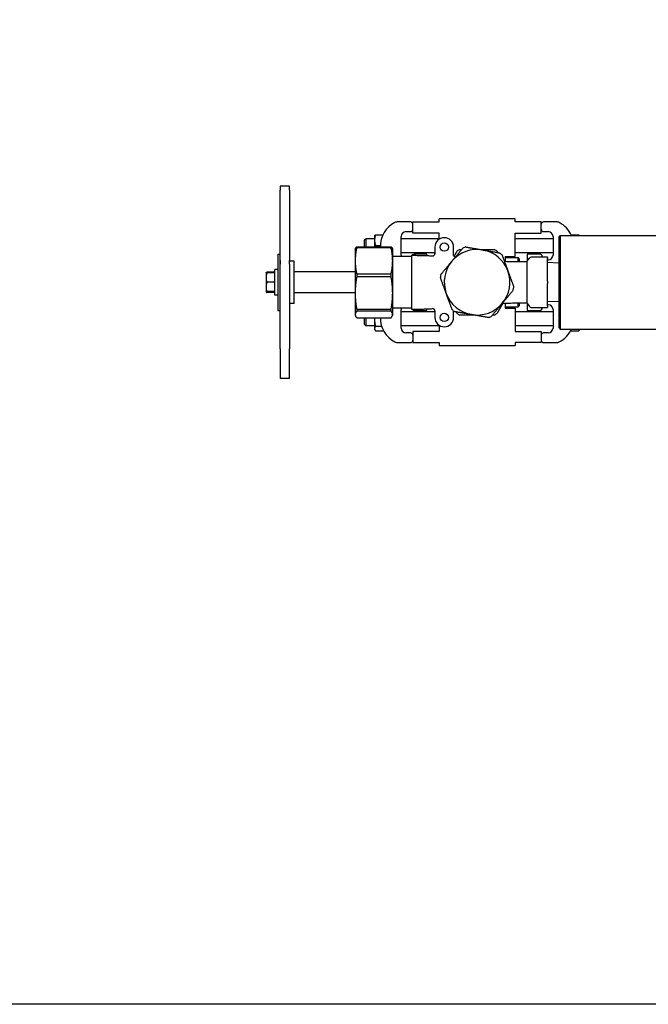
# Model space of a CAD drawing. Header units: inches. Extents: x 5 to 1128, y -85 to 748.
# Tile 336 of 656: x 410 to 427, y 552 to 579. Entities that reach past the tile are written whole.
import ezdxf

# ---------------------------------------------------------------- set-up
doc = ezdxf.new("R2010")
doc.units = ezdxf.units.IN
doc.header["$LTSCALE"] = 32
doc.header["$MEASUREMENT"] = 0
doc.layers.add('Dimension (ANSI)', color=7, linetype='Continuous', lineweight=25)
doc.layers.add('Visible (ANSI)', color=7, linetype='Continuous', lineweight=30)
doc.styles.add('Note Text (ANSI)', font='tahoma.ttf')
doc.dimstyles.new('SB Fraction-16 (ANSI)', dxfattribs={"dimscale": 32, "dimtxt": 0.125, "dimasz": 0.098425, "dimexe": 0.125, "dimexo": 0.0625, "dimgap": 0.031496, "dimtad": 0, "dimtih": 1, "dimtoh": 1, "dimdec": 4, "dimrnd": 1e-08, "dimzin": 0, "dimdsep": 46, "dimlunit": 5, "dimtxsty": 'Note Text (ANSI)', "dimcen": 0.09, "dimdle": 0.393701, "dimclrd": 256, "dimclre": 256, "dimclrt": 256, "dimadec": 0, "dimazin": 3, "dimtfac": 0.96, "dimtofl": 0, "dimtmove": 0, "dimatfit": 3, "dimfxl": 1, "dimfrac": 2, "dimtolj": 1, "dimtzin": 12, "dimlwd": -1, "dimlwe": -1, "dimarcsym": 0})

# ---------------------------------------------------------------- blocks, each defined once
blk = doc.blocks.new('*D19')
at = {"layer": 'Defpoints', "color": 0, "transparency": 16777216}
for p in [(455.781, 700.44), (292.001, 552.44), (455.781, 552.44)]:
    blk.add_point(p, dxfattribs=at)
at = {"layer": 'Dimension (ANSI)', "transparency": 16777216}
for p, q in [((453.781, 700.44), (288.001, 700.44)), ((292.001, 697.29), (292.001, 636.039)), ((292.001, 555.589), (292.001, 629.841)), ((453.781, 552.44), (288.001, 552.44))]:
    blk.add_line(p, q, dxfattribs=at)
for points in [[(291.476, 697.29), (292.526, 697.29), (292.001, 700.44)], [(291.476, 555.589), (292.526, 555.589), (292.001, 552.44)]]:
    blk.add_solid(points, dxfattribs=at)
at = {"layer": 'Dimension (ANSI)', "transparency": 16777216, "insert": (287.899, 635.031), "char_height": 4, "attachment_point": 1, "style": 'Note Text (ANSI)'}
blk.add_mtext('\\A1;148', dxfattribs=at)

msp = doc.modelspace()

# ---------------------------------------------------------------- linework, layer by layer
at = {"layer": 'Visible (ANSI)'}
for p, q in [((416.70116, 574.25574), (416.70116, 574.1448)), ((416.95116, 574.25574), (416.70116, 574.25574)), ((416.70116, 572.26642), (416.70116, 574.1448)), ((416.95116, 574.1448), (416.95116, 574.25574)), ((416.95116, 574.1448), (416.95116, 572.26642)), ((420.93966, 573.29878), (420.93966, 573.37728)), ((422.96266, 573.37728), (420.93966, 573.37728)), ((422.96266, 573.29878), (422.96266, 573.37728)), ((420.17716, 573.29878), (419.84239, 573.29878)), ((420.05216, 573.03878), (420.17716, 573.03878)), ((420.23966, 573.00228), (420.23966, 573.29878)), ((420.23966, 573.29878), (420.93966, 573.29878)), ((423.66266, 573.29878), (422.96266, 573.29878)), ((423.66266, 573.00228), (423.66266, 573.29878)), ((424.05992, 573.29878), (423.72516, 573.29878)), ((423.72516, 573.03878), (423.85016, 573.03878)), ((418.95116, 572.82003), (418.98241, 572.85128)), ((418.95116, 572.63478), (418.95116, 572.82003)), ((418.98241, 572.85128), (418.98241, 572.63478)), ((419.21816, 572.85128), (418.98241, 572.85128)), ((419.21816, 572.94528), (419.21822, 572.94539)), ((419.21816, 572.94528), (419.21816, 572.81128)), ((419.21816, 572.81128), (419.21816, 572.63478)), ((419.2433, 572.94971), (419.4395, 572.94971)), ((419.92716, 572.41378), (419.92716, 572.91378)), ((420.93966, 572.85128), (419.92716, 572.85128)), ((420.93966, 573.00228), (420.23966, 573.00228)), ((420.93966, 572.83673), (420.93966, 573.00228)), ((422.96266, 572.37728), (422.96266, 573.00228)), ((422.96266, 573.00228), (423.66266, 573.00228)), ((423.97516, 572.85128), (422.96266, 572.85128)), ((423.97516, 572.91378), (423.97516, 572.41378)), ((424.13866, 572.90853), (424.16991, 572.93978)), ((424.13866, 570.47103), (424.13866, 572.90853)), ((424.16991, 572.93978), (424.16991, 570.43978)), ((424.16991, 572.93978), (427.23241, 572.93978)), ((424.65901, 572.94528), (424.46483, 572.94528)), ((424.68416, 572.93978), (424.68416, 572.94528)), ((418.70116, 572.56478), (418.70684, 572.5804)), ((418.70116, 572.56478), (418.70116, 572.26089)), ((418.7421, 572.63478), (418.7421, 572.60769)), ((418.7421, 572.63478), (419.66021, 572.63478)), ((419.66021, 572.60769), (418.7421, 572.60769)), ((419.2433, 572.67285), (419.37722, 572.67285)), ((419.66021, 572.60769), (419.66021, 572.63478)), ((419.70116, 572.56478), (419.69547, 572.5804)), ((419.70116, 572.26089), (419.70116, 572.56478)), ((420.82616, 572.62728), (420.82616, 572.45052)), ((421.32616, 572.40413), (421.32616, 572.62728)), ((416.64116, 572.43978), (416.64116, 570.93978)), ((416.64116, 572.43978), (416.70116, 572.43978)), ((416.70116, 572.26642), (416.70116, 572.16935)), ((416.70116, 572.16935), (416.70116, 572.26642)), ((416.95116, 572.16935), (416.95116, 572.26642)), ((417.07616, 572.25228), (416.96678, 572.25228)), ((417.07616, 571.12728), (417.07616, 572.25228)), ((418.70116, 572.26089), (418.70116, 571.40123)), ((420.20116, 572.37728), (419.70116, 572.37728)), ((419.70116, 571.40123), (419.70116, 572.26089)), ((420.82616, 572.47628), (419.92716, 572.47628)), ((420.20116, 572.40833), (420.20116, 570.97123)), ((420.61454, 572.43978), (420.27704, 572.43978)), ((420.61454, 572.40039), (420.61454, 572.43978)), ((422.70116, 572.37728), (422.96266, 572.37728)), ((422.70116, 572.37728), (422.70116, 572.24774)), ((422.70116, 572.34603), (423.04491, 572.34603)), ((423.97516, 572.47628), (422.96266, 572.47628)), ((423.04491, 572.24052), (423.04491, 572.34603)), ((423.07616, 572.31478), (423.04491, 572.34603)), ((423.07616, 572.31478), (423.07616, 572.24027)), ((423.27616, 572.23978), (423.34492, 572.3331)), ((423.62528, 572.43978), (423.28778, 572.43978)), ((423.28778, 572.43978), (423.28778, 572.25555)), ((423.46435, 572.35853), (423.39524, 572.35853)), ((423.82616, 572.35853), (423.46435, 572.35853)), ((423.68778, 572.35853), (423.68778, 572.37728)), ((423.82616, 572.35853), (423.82616, 572.32728)), ((423.82616, 571.72103), (423.82616, 572.32728)), ((423.85016, 572.28878), (423.82616, 572.28878)), ((416.56116, 571.34578), (416.56116, 572.03378)), ((416.64116, 572.03378), (416.56116, 572.03378)), ((416.70116, 569.91074), (416.70116, 572.16935)), ((416.95116, 572.16935), (416.95116, 569.91074)), ((423.27616, 572.23978), (423.27616, 571.13978)), ((424.13866, 572.20114), (423.82616, 572.21478)), ((416.32616, 571.93978), (416.32897, 571.94466)), ((416.32616, 571.93978), (416.32616, 571.81478)), ((416.32616, 571.81478), (416.32616, 571.56478)), ((416.56116, 571.9631), (416.34849, 571.9631)), ((416.56116, 571.93978), (416.34849, 571.93978)), ((418.70116, 571.97103), (417.07616, 571.97103)), ((418.7421, 571.91409), (418.7421, 571.83337)), ((418.7421, 571.91409), (419.66021, 571.91409)), ((419.66021, 571.83337), (418.7421, 571.83337)), ((419.66021, 571.83337), (419.66021, 571.91409)), ((416.32616, 571.56478), (416.32616, 571.43978)), ((416.56116, 571.68978), (416.34849, 571.68978)), ((423.82616, 571.72103), (423.82616, 571.65853)), ((423.82616, 571.05228), (423.82616, 571.65853)), ((416.32616, 571.43978), (416.32897, 571.4349)), ((416.56116, 571.43978), (416.34849, 571.43978)), ((416.56116, 571.41646), (416.34849, 571.41646)), ((416.64116, 571.34578), (416.56116, 571.34578)), ((418.70116, 571.40853), (417.07616, 571.40853)), ((418.70116, 571.40123), (418.70116, 570.83012)), ((419.70116, 570.83012), (419.70116, 571.40123)), ((416.64116, 570.93978), (416.70116, 570.93978)), ((417.07616, 571.12728), (416.96678, 571.12728)), ((418.7421, 570.96909), (418.7421, 570.91546)), ((418.7421, 570.96909), (419.66021, 570.96909)), ((419.66021, 570.91546), (419.66021, 570.96909)), ((420.20116, 571.00228), (419.70116, 571.00228)), ((419.92716, 570.46578), (419.92716, 570.96578)), ((420.27704, 570.93978), (420.61454, 570.93978)), ((420.61454, 570.93978), (420.61454, 570.97917)), ((422.70116, 571.13182), (422.70116, 571.00228)), ((422.70116, 571.03353), (423.04491, 571.03353)), ((422.70116, 571.00228), (422.96266, 571.00228)), ((422.96266, 571.00228), (422.96266, 570.37728)), ((423.04491, 571.03353), (423.04491, 571.13904)), ((423.07616, 571.06478), (423.04491, 571.03353)), ((423.07616, 571.13928), (423.07616, 571.06478)), ((423.27616, 571.13978), (423.34492, 571.04645)), ((423.28778, 571.12401), (423.28778, 570.93978)), ((423.28778, 570.93978), (423.62528, 570.93978)), ((423.39524, 571.02103), (423.46435, 571.02103)), ((423.46435, 571.02103), (423.82616, 571.02103)), ((423.68778, 571.00228), (423.68778, 571.02103)), ((424.13866, 571.17842), (423.82616, 571.16478)), ((423.82616, 571.09078), (423.85016, 571.09078)), ((423.82616, 571.05228), (423.82616, 571.02103)), ((423.97516, 570.96578), (423.97516, 570.46578)), ((418.70116, 570.83012), (418.70116, 570.81478)), ((418.70116, 570.81478), (418.70684, 570.79916)), ((419.66021, 570.91546), (418.7421, 570.91546)), ((418.7421, 570.74478), (419.66021, 570.74478)), ((418.95116, 570.55953), (418.95116, 570.74478)), ((418.98241, 570.74478), (418.98241, 570.52828)), ((419.21816, 570.74478), (419.21816, 570.68149)), ((419.21816, 570.68149), (419.21816, 570.45667)), ((419.70116, 570.81478), (419.69547, 570.79916)), ((419.70116, 570.81478), (419.70116, 570.83012)), ((420.82616, 570.90328), (419.92716, 570.90328)), ((420.82616, 570.92904), (420.82616, 570.75228)), ((421.32616, 570.75228), (421.32616, 570.92523)), ((423.97516, 570.90328), (422.96266, 570.90328)), ((418.95116, 570.55953), (418.98241, 570.52828)), ((419.21816, 570.52828), (418.98241, 570.52828)), ((419.21816, 570.45667), (419.21816, 570.43428)), ((419.21816, 570.43428), (419.2322, 570.40996)), ((419.2433, 570.52018), (419.4056, 570.52018)), ((420.93966, 570.52828), (419.92716, 570.52828)), ((420.93966, 570.54283), (420.93966, 570.37728)), ((423.97516, 570.52828), (422.96266, 570.52828)), ((424.13866, 570.47103), (424.16991, 570.43978)), ((424.16991, 570.43978), (427.23241, 570.43978)), ((424.68416, 570.43428), (424.65901, 570.39073)), ((424.68416, 570.43428), (424.68416, 570.43978)), ((419.2433, 570.39315), (419.45764, 570.39315)), ((420.17716, 570.34078), (420.05216, 570.34078)), ((420.93966, 570.37728), (420.23966, 570.37728)), ((420.23966, 570.37728), (420.23966, 570.08078)), ((422.96266, 570.37728), (423.66266, 570.37728)), ((423.66266, 570.37728), (423.66266, 570.08078)), ((423.85016, 570.34078), (423.72516, 570.34078)), ((424.44338, 570.39073), (424.65901, 570.39073)), ((416.70116, 569.91074), (416.70116, 569.12381)), ((416.95116, 569.12381), (416.95116, 569.91074)), ((419.84239, 570.08078), (420.17716, 570.08078)), ((420.23966, 570.08078), (420.93966, 570.08078)), ((420.93966, 570.08078), (420.93966, 570.00228)), ((420.93966, 570.00228), (422.96266, 570.00228)), ((422.96266, 570.08078), (422.96266, 570.00228)), ((423.66266, 570.08078), (422.96266, 570.08078)), ((423.72516, 570.08078), (424.05992, 570.08078)), ((416.95116, 569.12381), (416.70116, 569.12381))]:
    msp.add_line(p, q, dxfattribs=at)
for centre in [(421.07616, 572.62728), (421.07616, 570.75228)]:
    msp.add_circle(centre, 0.11, dxfattribs=at)
for centre, radius, start, end in [((420.06404, 572.66378), 0.68688, 116.349029, 182.419708), ((419.84239, 573.11128), 0.1875, 90, 116.349029), ((420.05216, 572.91378), 0.125, 90, 180), ((420.17716, 573.23628), 0.0625, 0, 90), ((420.17716, 573.10128), 0.0625, 270, 0), ((423.72516, 573.23628), 0.0625, 90, 180), ((423.72516, 573.10128), 0.0625, 180, 270), ((423.85016, 572.91378), 0.125, 0, 90), ((424.05992, 573.11128), 0.1875, 63.650971, 90), ((423.83828, 572.66378), 0.68688, 23.691725, 63.650971), ((421.07616, 572.62728), 0.25, 0, 180), ((421.95116, 571.68978), 0.875, 80.099213, 140.099213), ((421.95116, 571.68978), 0.9875, 117.61578, 122.38422), ((421.95116, 571.68978), 0.9875, 107.714992, 112.483433), ((421.95116, 571.68978), 0.875, 20.099213, 80.099213), ((421.95116, 571.68978), 0.9875, 57.61578, 62.38422), ((416.96678, 572.23665), 0.01562, 90, 180), ((420.05216, 572.41378), 0.125, 180, 196.977731), ((420.27704, 572.37728), 0.0625, 90, 150.232151), ((420.76366, 572.45628), 0.0625, 267.071199, 0), ((421.95116, 571.68978), 0.875, 140.099213, 200.099213), ((421.38866, 572.41026), 0.0625, 180, 247.491456), ((421.95116, 571.68978), 0.9875, 47.714992, 52.483433), ((423.39524, 572.29603), 0.0625, 90, 143.615648), ((423.62528, 572.37728), 0.0625, 0, 90), ((423.85016, 572.41378), 0.125, 270, 0), ((421.95116, 571.68978), 0.875, 320.099213, 20.099213), ((421.95116, 571.68978), 0.9875, 167.714992, 172.483433), ((421.95116, 571.68978), 0.9875, 347.714992, 352.483433), ((421.95116, 571.68978), 0.875, 200.099213, 260.099213), ((420.05216, 570.96578), 0.125, 163.022269, 180), ((420.27704, 571.00228), 0.0625, 209.767849, 270), ((420.76366, 570.92328), 0.0625, 0, 92.928801), ((421.95116, 571.68978), 0.9875, 227.714992, 232.483433), ((421.95116, 571.68978), 0.875, 260.099213, 320.099213), ((423.39524, 571.08353), 0.0625, 216.384352, 270), ((423.62528, 571.00228), 0.0625, 270, 0), ((423.85016, 570.96578), 0.125, 0, 90), ((420.06404, 570.71578), 0.68688, 177.580292, 243.650971), ((421.07616, 570.75228), 0.25, 180, 0), ((421.95116, 571.68978), 0.9875, 237.61578, 242.38422), ((421.95116, 571.68978), 0.9875, 287.714992, 292.483433), ((421.95116, 571.68978), 0.9875, 297.61578, 302.38422), ((420.05216, 570.46578), 0.125, 180, 270), ((423.85016, 570.46578), 0.125, 270, 0), ((423.83828, 570.71578), 0.68688, 296.349029, 336.308275), ((420.17716, 570.27828), 0.0625, 0, 90), ((423.72516, 570.27828), 0.0625, 90, 180), ((419.84239, 570.26828), 0.1875, 243.650971, 270), ((420.17716, 570.14328), 0.0625, 270, 0), ((423.72516, 570.14328), 0.0625, 180, 270), ((424.05992, 570.26828), 0.1875, 270, 296.349029)]:
    msp.add_arc(centre, radius, start, end, dxfattribs=at)
for points, weights in [([(419.2433, 572.94971), (419.21816, 572.87552), (419.21816, 572.81128)], [1, 1.0379548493, 1]), ([(419.21816, 572.81128), (419.21816, 572.74703), (419.2433, 572.67285)], [1, 1.0379548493, 1]), ([(419.21822, 572.94539), (419.21938, 572.94739), (419.2433, 572.94971)], [1.00362407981, 1.03604689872, 1]), ([(424.66082, 572.93978), (424.65994, 572.94252), (424.65901, 572.94528)], [1.00258803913, 1.00134142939, 1]), ([(424.65901, 572.94528), (424.68416, 572.94528), (424.68416, 572.94528)], [1, 1.0379548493, 1]), ([(418.7421, 572.60769), (418.70116, 572.42381), (418.70116, 572.26089)], [1.06691969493, 1.06560189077, 1]), ([(418.70684, 572.5804), (418.71623, 572.60619), (418.7421, 572.63478)], [1.03955723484, 1.06608652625, 1.06691969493]), ([(419.2433, 572.67285), (419.23686, 572.65323), (419.23214, 572.63478)], [1, 1.0094520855, 1.01419637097]), ([(419.66021, 572.63478), (419.68609, 572.60619), (419.69547, 572.5804)], [1.06691969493, 1.06608652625, 1.03955723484]), ([(419.70116, 572.26089), (419.70116, 572.42381), (419.66021, 572.60769)], [1, 1.06560189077, 1.06691969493]), ([(421.2799, 572.25106), (421.41784, 572.41603), (421.57352, 572.60222)], [1, 1.07154778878, 1.0788594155]), ([(421.3367, 572.37551), (421.37798, 572.44701), (421.42226, 572.5237)], [1.05738680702, 1.0664385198, 1.06691969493]), ([(421.49341, 572.56478), (421.51808, 572.56478), (421.54222, 572.56478)], [1.06691969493, 1.06678557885, 1.06598563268]), ([(421.65068, 572.63045), (421.88976, 572.58872), (422.10161, 572.55175)], [1.0788594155, 1.07154778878, 1]), ([(422.02695, 572.56478), (422.20675, 572.56478), (422.4089, 572.56478)], [1.02010328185, 1.06582178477, 1.06691969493]), ([(422.10161, 572.55175), (422.31345, 572.51477), (422.55254, 572.47304)], [1, 1.07154778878, 1.0788594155]), ([(422.48006, 572.5237), (422.49239, 572.50233), (422.50446, 572.48143)], [1.06691969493, 1.06678557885, 1.06598563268]), ([(418.70116, 572.26089), (418.70116, 572.09796), (418.7421, 571.91409)], [1, 1.06560189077, 1.06691969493]), ([(419.66021, 571.91409), (419.70116, 572.09796), (419.70116, 572.26089)], [1.06691969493, 1.06560189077, 1]), ([(420.98627, 571.89989), (421.14195, 572.08608), (421.2799, 572.25106)], [1.0788594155, 1.07154778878, 1]), ([(422.61557, 572.42034), (422.69897, 572.19242), (422.77287, 571.99047)], [1.0788594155, 1.07154778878, 1]), ([(422.77287, 571.99047), (422.84677, 571.78852), (422.93017, 571.5606)], [1, 1.07154778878, 1.0788594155]), ([(416.32616, 571.93978), (416.32616, 571.93978), (416.34849, 571.93978)], [1, 1.0379548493, 1]), ([(416.34849, 571.93978), (416.32616, 571.87279), (416.32616, 571.81478)], [1, 1.0379548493, 1]), ([(416.32616, 571.81478), (416.32616, 571.75677), (416.34849, 571.68978)], [1, 1.0379548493, 1]), ([(416.32897, 571.94466), (416.33397, 571.9533), (416.34849, 571.9631)], [1.01745156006, 1.02435859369, 1]), ([(416.34849, 571.9631), (416.3439, 571.95115), (416.3403, 571.93978)], [1, 1.00757009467, 1.01212047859]), ([(418.7421, 571.83337), (418.70116, 571.60425), (418.70116, 571.40123)], [1.06691969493, 1.06560189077, 1]), ([(419.70116, 571.40123), (419.70116, 571.60425), (419.66021, 571.83337)], [1, 1.06560189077, 1.06691969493]), ([(421.12945, 571.38909), (421.05555, 571.59104), (420.97214, 571.81896)], [1, 1.07154778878, 1.0788594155]), ([(416.34849, 571.68978), (416.32616, 571.62279), (416.32616, 571.56478)], [1, 1.0379548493, 1]), ([(416.32616, 571.56478), (416.32616, 571.50677), (416.34849, 571.43978)], [1, 1.0379548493, 1]), ([(422.91605, 571.47966), (422.76036, 571.29348), (422.62242, 571.1285)], [1.0788594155, 1.07154778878, 1]), ([(416.34849, 571.43978), (416.32616, 571.43978), (416.32616, 571.43978)], [1, 1.0379548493, 1]), ([(416.32685, 571.43978), (416.33, 571.42893), (416.34849, 571.41646)], [1.01108092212, 1.03121896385, 1]), ([(418.70116, 571.40123), (418.70116, 571.19821), (418.7421, 570.96909)], [1, 1.06560189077, 1.06691969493]), ([(419.66021, 570.96909), (419.70116, 571.19821), (419.70116, 571.40123)], [1.06691969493, 1.06560189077, 1]), ([(421.28675, 570.95922), (421.20335, 571.18714), (421.12945, 571.38909)], [1.0788594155, 1.07154778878, 1]), ([(422.62242, 571.1285), (422.48447, 570.96353), (422.32879, 570.77734)], [1, 1.07154778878, 1.0788594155]), ([(422.63803, 571.12948), (422.5633, 571.00005), (422.48006, 570.85586)], [1.03483421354, 1.06601530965, 1.06691969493]), ([(418.7421, 570.91546), (418.70116, 570.87022), (418.70116, 570.83012)], [1.06691969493, 1.06560189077, 1]), ([(418.70116, 570.83012), (418.70116, 570.79003), (418.7421, 570.74478)], [1, 1.06560189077, 1.06691969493]), ([(419.22227, 570.74478), (419.21816, 570.71274), (419.21816, 570.68149)], [1.01833980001, 1.01549885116, 1]), ([(419.21816, 570.68149), (419.21816, 570.60663), (419.2433, 570.52018)], [1, 1.0379548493, 1]), ([(419.70116, 570.83012), (419.70116, 570.87022), (419.66021, 570.91546)], [1, 1.06560189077, 1.06691969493]), ([(419.66021, 570.74478), (419.70116, 570.79003), (419.70116, 570.83012)], [1.06691969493, 1.06560189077, 1]), ([(421.80071, 570.82781), (421.58886, 570.86479), (421.34978, 570.90652)], [1, 1.07154778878, 1.0788594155]), ([(421.42226, 570.85586), (421.40992, 570.87723), (421.39786, 570.89813)], [1.06691969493, 1.06678557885, 1.06598563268]), ([(421.87537, 570.81478), (421.69557, 570.81478), (421.49341, 570.81478)], [1.02010328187, 1.06582178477, 1.06691969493]), ([(422.25164, 570.74911), (422.01255, 570.79084), (421.80071, 570.82781)], [1.0788594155, 1.07154778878, 1]), ([(422.4089, 570.81478), (422.38423, 570.81478), (422.3601, 570.81478)], [1.06691969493, 1.06678557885, 1.06598563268]), ([(419.2433, 570.52018), (419.21816, 570.48614), (419.21816, 570.45667)], [1, 1.0379548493, 1]), ([(419.21816, 570.45667), (419.21816, 570.42719), (419.2433, 570.39315)], [1, 1.0379548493, 1]), ([(424.65901, 570.39073), (424.67401, 570.4167), (424.67996, 570.43978)], [1, 1.02229564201, 1.01839723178])]:
    msp.add_rational_spline(points, weights, degree=2, dxfattribs=at)
for points, knots in [([(420.20116, 572.40833), (420.24202, 572.40833), (420.28207, 572.4081), (420.36067, 572.40722), (420.39922, 572.40658), (420.47494, 572.40491), (420.5121, 572.4039), (420.58514, 572.40154), (420.62102, 572.4002), (420.6916, 572.39723), (420.72631, 572.39561), (420.76046, 572.39386)], [1, 1, 1, 1, 1.026201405, 1.026201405, 1.052402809, 1.052402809, 1.078604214, 1.078604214, 1.104805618, 1.104805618, 1.131007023, 1.131007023, 1.131007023, 1.131007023]), ([(422.67843, 572.24854), (422.68118, 572.24844), (422.68393, 572.24834), (422.75955, 572.24564), (422.83068, 572.24377), (422.96822, 572.24119), (423.03461, 572.24049), (423.16087, 572.23979), (423.22073, 572.23978), (423.27616, 572.23978)], [1.747872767, 1.747872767, 1.747872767, 1.747872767, 1.750998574, 1.750998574, 1.83399905, 1.83399905, 1.916999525, 1.916999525, 2, 2, 2, 2]), ([(416.9513, 571.14194), (416.9513, 571.14194), (416.9513, 571.14195), (416.95129, 571.14201), (416.95128, 571.14209), (416.95124, 571.14244), (416.95122, 571.14271), (416.95118, 571.1432), (416.95118, 571.14337), (416.95116, 571.14375), (416.95116, 571.14397), (416.95116, 571.14417)], [0.0231434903, 0.0231434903, 0.0231434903, 0.0231434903, 0.0247719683, 0.0247719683, 0.0282163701, 0.0282163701, 0.0322079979, 0.0322079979, 0.0341930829, 0.0341930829, 0.0362143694, 0.0362143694, 0.0362143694, 0.0362143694]), ([(416.96678, 571.12728), (416.96636, 571.12728), (416.96593, 571.1273), (416.96519, 571.12736), (416.96487, 571.12739), (416.96426, 571.12747), (416.96396, 571.12752), (416.96345, 571.12761), (416.96322, 571.12765), (416.96271, 571.12775), (416.96245, 571.12781), (416.96181, 571.12796), (416.96149, 571.12804), (416.96053, 571.12828), (416.96003, 571.12841), (416.95882, 571.12871), (416.95815, 571.12886), (416.95677, 571.12913), (416.95619, 571.12923), (416.9545, 571.12955), (416.95316, 571.12988), (416.95171, 571.13049), (416.95144, 571.13061), (416.95116, 571.13073)], [0, 0, 0, 0, 0.0032377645, 0.0032377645, 0.0056920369, 0.0056920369, 0.0083840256, 0.0083840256, 0.0110675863, 0.0110675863, 0.0151203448, 0.0151203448, 0.0224996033, 0.0224996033, 0.039456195, 0.039456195, 0.0648504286, 0.0648504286, 0.080846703, 0.080846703, 0.0964666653, 0.0964666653, 0.0999138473, 0.0999138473, 0.0999138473, 0.0999138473]), ([(420.20116, 570.97123), (420.24202, 570.97123), (420.28207, 570.97146), (420.36067, 570.97234), (420.39922, 570.97298), (420.47494, 570.97465), (420.5121, 570.97566), (420.58514, 570.97802), (420.62102, 570.97936), (420.6916, 570.98233), (420.72631, 570.98395), (420.76046, 570.9857)], [1, 1, 1, 1, 1.026201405, 1.026201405, 1.052402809, 1.052402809, 1.078604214, 1.078604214, 1.104805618, 1.104805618, 1.131007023, 1.131007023, 1.131007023, 1.131007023]), ([(422.62272, 571.12886), (422.64418, 571.12974), (422.6655, 571.13056), (422.75955, 571.13392), (422.83068, 571.13579), (422.96822, 571.13837), (423.03461, 571.13906), (423.16087, 571.13977), (423.22073, 571.13978), (423.27616, 571.13978)], [1.726882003, 1.726882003, 1.726882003, 1.726882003, 1.750998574, 1.750998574, 1.83399905, 1.83399905, 1.916999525, 1.916999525, 2, 2, 2, 2])]:
    msp.add_open_spline(points, degree=3, knots=knots, dxfattribs=at)
msp.add_open_spline([(416.95116, 572.21191), (416.95119, 572.21211), (416.95121, 572.21224), (416.95121, 572.21224)], degree=3, dxfattribs=at)

# ---------------------------------------------------------------- dimensions: what is measured, and where the dimension line sits
at = {"layer": 'Dimension (ANSI)'}
dim = msp.add_linear_dim(base=(292.00111, 552.43978), p1=(455.78063, 700.43978), p2=(455.78063, 552.43978), angle=90, dimstyle='SB Fraction-16 (ANSI)', override={"dimgap": 0.031496, "dimdec": 4, "dimtol": 0, "dimlim": 0, "dimtp": 0, "dimtm": 0, "dimtdec": 2, "dimatfit": 1}, dxfattribs=at)
dim.commit()
dim.dimension.update_dxf_attribs({"geometry": '*D19', "text_midpoint": (292.00111, 632.93978), "dimtype": 160})

doc.saveas('drawing.dxf')
